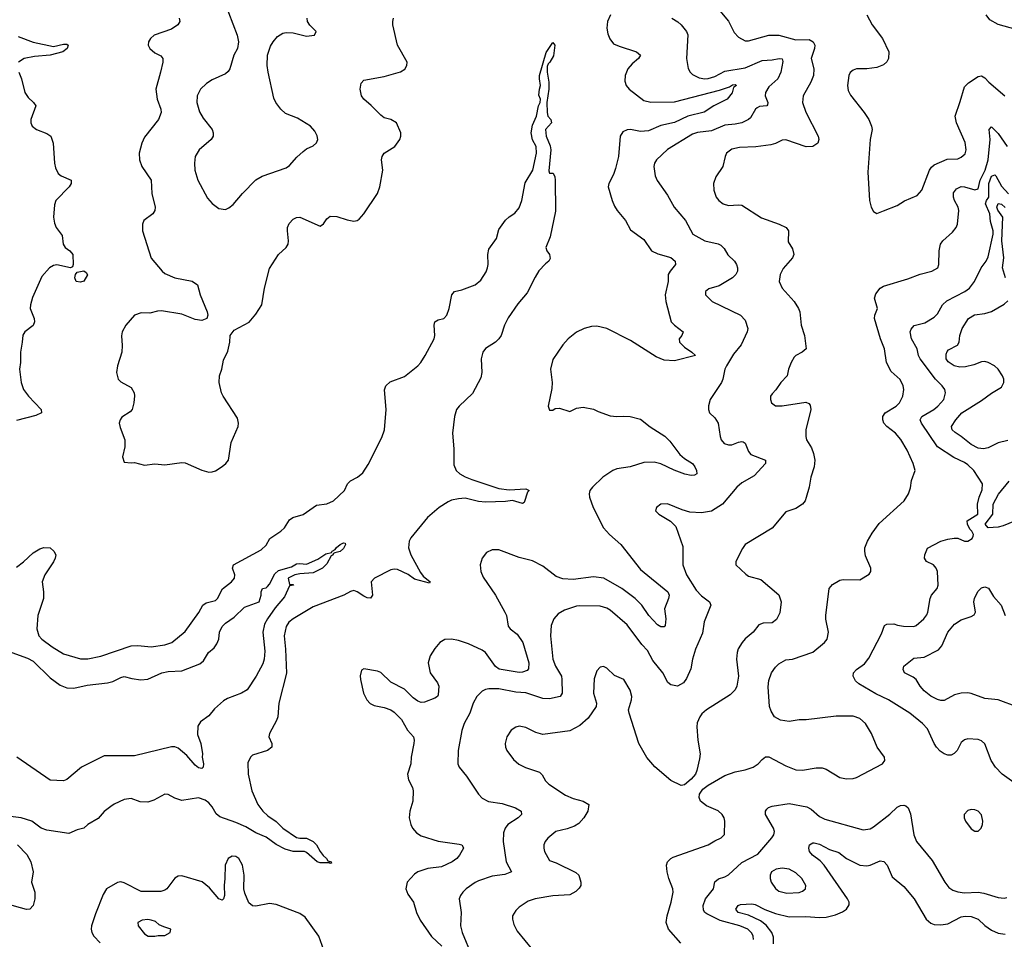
# Model space of a CAD drawing. Header units: inches. Extents: x 1173000 to 1307049, y 522583 to 678455.
# Tile 392 of 617: x 1273010 to 1278846, y 581490 to 586941. Entities that reach past the tile are written whole.
import ezdxf

# ---------------------------------------------------------------- set-up
doc = ezdxf.new("R2010")
doc.units = ezdxf.units.IN
doc.header["$MEASUREMENT"] = 0
doc.layers.add('B2578', color=7, linetype='Continuous')

msp = doc.modelspace()

# ---------------------------------------------------------------- linework, layer by layer
at = {"layer": 'B2578', "color": 5}
for points, elevation in [([(1274221.6, 587050), (1274299.1, 586850), (1274306.8, 586810), (1274301, 586770), (1274278.8, 586730), (1274255.5, 586650), (1274245.5, 586634.5), (1274230, 586619.5), (1274150, 586585.1), (1274117.8, 586562.2), (1274082.3, 586530), (1274061.2, 586490), (1274059.7, 586450), (1274075.6, 586395.6), (1274098.2, 586358.2), (1274150.3, 586290), (1274157, 586270), (1274155.8, 586250), (1274143.8, 586230), (1274073.4, 586170), (1274050.5, 586130), (1274046.4, 586090), (1274048.4, 586050), (1274066.4, 585990), (1274123.9, 585883.9), (1274150, 585850.8), (1274190, 585821), (1274230, 585816), (1274250, 585826), (1274274.9, 585845.1), (1274329.8, 585910.2), (1274410, 585992.2), (1274447.3, 586012.7), (1274590, 586062), (1274610, 586076.3), (1274653.4, 586126.6), (1274690, 586160.5), (1274710, 586175.5), (1274750, 586193.4), (1274769.6, 586210.4), (1274777, 586230), (1274773.4, 586253.4), (1274760.1, 586280.1), (1274733.2, 586310), (1274656.6, 586356.6), (1274584.7, 586384.7), (1274557, 586410), (1274527.3, 586450), (1274515.8, 586475.8), (1274482.7, 586630), (1274476, 586670), (1274479.3, 586730), (1274496.3, 586783.7), (1274511.8, 586810), (1274538.6, 586841.4), (1274570, 586861.6), (1274590, 586865.5), (1274630, 586864), (1274710, 586844), (1274758, 586850), (1274768, 586870), (1274729.1, 586909.1), (1274715.3, 586930), (1274714, 586950)], 840), ([(1277129.4, 587029.4), (1277211.3, 586931.3), (1277244.2, 586864.2), (1277270, 586836.4), (1277310, 586815.3), (1277330, 586815.6), (1277450, 586848.6), (1277510, 586849.4), (1277610, 586822.5), (1277690, 586823.6), (1277712, 586810), (1277722.8, 586790), (1277720.7, 586770), (1277700.2, 586710), (1277715.9, 586650), (1277715.4, 586610), (1277699.8, 586570), (1277654.3, 586490), (1277649.3, 586450), (1277670, 586393.7), (1277743.1, 586250), (1277746.4, 586230), (1277740.5, 586210), (1277711.2, 586188.8), (1277671.7, 586188.3), (1277550, 586229.7), (1277530, 586226.6), (1277490, 586206.3), (1277461.3, 586198.7), (1277372.1, 586187.9), (1277275.9, 586184.1), (1277230, 586174.2), (1277198.9, 586150), (1277190.3, 586130), (1277178.3, 586070), (1277135.3, 586010), (1277121.3, 585970), (1277124.9, 585930), (1277137.1, 585890), (1277152.7, 585870), (1277179.1, 585850), (1277210, 585840.2), (1277270, 585844.4), (1277290, 585841.7), (1277406, 585766), (1277510.3, 585730), (1277552.2, 585710), (1277565.8, 585690), (1277564.9, 585624.9), (1277590, 585582.8), (1277598.7, 585550), (1277590, 585529.5), (1277534.1, 585465.9), (1277517.6, 585430), (1277512.2, 585390), (1277528.5, 585350), (1277599.5, 585270), (1277626, 585230), (1277632.8, 585210), (1277641.7, 585130), (1277662, 585070), (1277671, 584990), (1277646.8, 584970), (1277610, 584951.2), (1277600.2, 584939.8), (1277581.7, 584910), (1277565.7, 584870), (1277559.1, 584830), (1277520.7, 584790), (1277492.3, 584747.7), (1277470, 584724), (1277460.7, 584710), (1277459.1, 584690), (1277464.9, 584670), (1277490, 584653), (1277530, 584652.7), (1277670, 584674.9), (1277686.4, 584666.4), (1277695.3, 584655.3), (1277699.5, 584630), (1277668.9, 584510), (1277668.8, 584470), (1277673.1, 584450), (1277703.1, 584403.1), (1277715.5, 584370), (1277722.6, 584330), (1277719.6, 584290), (1277698, 584230), (1277688.7, 584170), (1277671.5, 584108.5), (1277664.9, 584090), (1277650.4, 584070), (1277610, 584042.9), (1277550, 584023.7), (1277470, 583928), (1277310.6, 583830), (1277293.5, 583806.5), (1277254.8, 583730), (1277254.8, 583710), (1277313.9, 583653.9), (1277330, 583643.1), (1277403, 583623), (1277510, 583532), (1277522.6, 583490), (1277514.4, 583425.6), (1277494.8, 583385.2), (1277470, 583366), (1277416.1, 583363.9), (1277390, 583353.6), (1277357.1, 583310), (1277310, 583271.5), (1277292.2, 583250), (1277268.2, 583211.8), (1277261.7, 583190), (1277258.9, 583150), (1277270.3, 583049.7), (1277260.3, 582990), (1277250.3, 582970), (1277220.7, 582939.3), (1277080.4, 582850), (1277053.2, 582826.8), (1277041.1, 582810), (1277026.2, 582773.8), (1277023.2, 582750), (1277028.9, 582670), (1277042.6, 582590), (1277039.9, 582560.1), (1277023.8, 582490), (1277014.9, 582470), (1276990, 582439.3), (1276950, 582406), (1276930, 582402.7), (1276870, 582432.3), (1276773.5, 582513.5), (1276727.3, 582567.3), (1276679.2, 582650), (1276623, 582830), (1276618, 582850), (1276635.8, 582910), (1276637.4, 582930), (1276627.2, 582967.2), (1276589.8, 583029.8), (1276534.8, 583054.8), (1276490, 583098.4), (1276470, 583107.3), (1276450, 583103.7), (1276430, 583080.9), (1276413.8, 583033.8), (1276410.3, 582950), (1276428.8, 582890), (1276427.2, 582870), (1276378.6, 582801.4), (1276330, 582756.9), (1276270, 582726.9), (1276110, 582704.7), (1276070, 582716.3), (1276010, 582745.4), (1275970, 582753.5), (1275950, 582748.2), (1275922.4, 582730), (1275896.9, 582690), (1275887, 582650), (1275888.5, 582630), (1275896.5, 582610), (1275936.5, 582556.5), (1275968.3, 582528.3), (1276007.8, 582507.8), (1276090, 582480.5), (1276106.1, 582466.1), (1276127, 582430), (1276146.7, 582410), (1276244.9, 582344.9), (1276290, 582324.7), (1276349.2, 582309.2), (1276383, 582290), (1276377.6, 582250), (1276354, 582210), (1276323.8, 582176.2), (1276299.1, 582160.9), (1276255.3, 582144.7), (1276187.7, 582130), (1276140.5, 582090), (1276124.9, 582070), (1276116.3, 582050), (1276115.5, 582030), (1276121.3, 582010), (1276150, 581958), (1276190, 581944.4), (1276307, 581887), (1276323.7, 581870), (1276336, 581830), (1276334.9, 581810), (1276326.2, 581793.8), (1276305.8, 581774.2), (1276270, 581755), (1276170, 581747.7), (1276066, 581730), (1276024.5, 581715.5), (1275970, 581680.7), (1275950, 581662), (1275930.4, 581630), (1275930.4, 581610), (1275939, 581579), (1275959.2, 581539.2), (1276048.3, 581428.3)], 860), ([(1276510.9, 586970), (1276494.2, 586930), (1276490.5, 586890), (1276496.2, 586856.3), (1276507.2, 586827.2), (1276530, 586798.5), (1276563.3, 586783.3), (1276666.4, 586750), (1276688.9, 586730), (1276676.9, 586710), (1276639.8, 586680.2), (1276614.8, 586650), (1276599.3, 586610), (1276596.2, 586576.2), (1276604.9, 586550), (1276622.6, 586530), (1276710, 586462.9), (1276750, 586453.1), (1276890, 586454.3), (1277157.4, 586522.6), (1277216.6, 586543.4), (1277234.5, 586554.5), (1277250, 586557), (1277258.4, 586550), (1277241.5, 586538.5), (1277231.9, 586508.1), (1277202.2, 586470), (1277123.1, 586430), (1277067, 586393), (1276970, 586368.5), (1276890, 586332.4), (1276810, 586312.9), (1276737.2, 586282.8), (1276690, 586278.7), (1276630, 586291.1), (1276610, 586288.4), (1276584.6, 586275.4), (1276568.3, 586250), (1276559.3, 586130), (1276541.2, 586058.8), (1276530, 586023.7), (1276502.3, 585970), (1276498.5, 585950), (1276520.8, 585870), (1276535.9, 585835.9), (1276550.2, 585810.2), (1276600.3, 585750), (1276630, 585696.4), (1276710, 585638), (1276754.9, 585570), (1276792.5, 585552.5), (1276870, 585532), (1276894, 585510), (1276896.9, 585490), (1276864.7, 585450), (1276854.2, 585430), (1276854.3, 585390), (1276834.7, 585310), (1276839.7, 585270), (1276871.3, 585150), (1276890.1, 585130.1), (1276942.4, 585090), (1276934.4, 585070), (1276918.9, 585050), (1276919.6, 585030), (1276950, 585000.3), (1276994, 584970), (1277014.8, 584950), (1276890, 584919.8), (1276830, 584922.3), (1276783.1, 584943.1), (1276630, 585040.3), (1276490, 585109.8), (1276430, 585124.2), (1276398, 585122), (1276354.8, 585110), (1276310, 585088), (1276261.3, 585050), (1276230, 585014), (1276170, 584926.6), (1276155.3, 584870), (1276166, 584790), (1276164.8, 584755.2), (1276142, 584650), (1276150, 584626), (1276170, 584626.8), (1276184.2, 584635.8), (1276210, 584638.4), (1276270, 584619.1), (1276310, 584639.1), (1276350, 584644.9), (1276410, 584633), (1276438.4, 584618.4), (1276510, 584593.7), (1276550, 584588.9), (1276590, 584591.8), (1276628.7, 584588.7), (1276690, 584573.4), (1276747.5, 584527.5), (1276833.4, 584473.4), (1276862.7, 584442.7), (1276923.3, 584363.3), (1276950, 584339.7), (1276997, 584310), (1277011.7, 584290), (1277021.3, 584270), (1277023, 584250), (1277010, 584240.5), (1276990, 584239.3), (1276952.6, 584247.4), (1276889.3, 584270.7), (1276810, 584309.3), (1276770, 584317.7), (1276710, 584316.3), (1276628.7, 584291.3), (1276550, 584278.6), (1276526, 584270), (1276466.3, 584230), (1276405.3, 584170), (1276389, 584150), (1276384.4, 584130), (1276386.2, 584110), (1276407.9, 584050), (1276470, 583929.1), (1276506, 583890), (1276573.4, 583830), (1276690, 583682.6), (1276852.2, 583550), (1276859.5, 583530), (1276855.8, 583510), (1276831.6, 583450), (1276838.8, 583390), (1276836.1, 583350), (1276830, 583342.6), (1276810, 583341.6), (1276790, 583353.5), (1276738.3, 583410), (1276698.1, 583470), (1276657.8, 583510), (1276578.3, 583570), (1276471.9, 583630), (1276410, 583638.5), (1276290, 583622.3), (1276230, 583626.2), (1276190, 583641.3), (1276110, 583702.5), (1276050, 583734.2), (1275970, 583753.2), (1275850, 583798.9), (1275810, 583798.8), (1275777.2, 583782.8), (1275750.2, 583749.8), (1275739.1, 583710), (1275742.8, 583670), (1275756.8, 583636.8), (1275829.5, 583529.5), (1275886, 583430), (1275894.2, 583410), (1275905.8, 583345.8), (1275917.8, 583330), (1275958.9, 583298.9), (1275992.7, 583250), (1276027.3, 583130), (1276025.8, 583094.2), (1276016.7, 583083.3), (1275990, 583073.3), (1275970, 583071.7), (1275851.7, 583091.7), (1275830, 583107.3), (1275770, 583189.8), (1275750, 583203.9), (1275670, 583241), (1275610, 583262.2), (1275570, 583269.8), (1275530, 583266.9), (1275499.3, 583250), (1275470, 583214), (1275443.5, 583170), (1275431.3, 583130), (1275443.6, 583070), (1275486.3, 583010), (1275494.3, 582990), (1275490, 582939), (1275485.5, 582930), (1275470, 582918.7), (1275410, 582895.4), (1275390, 582894.7), (1275370, 582901.5), (1275341, 582921), (1275290, 582973.3), (1275210, 583015.3), (1275150, 583071.1), (1275130, 583079.7), (1275050, 583093.2), (1275035.3, 583084.7), (1275028.2, 583051.8), (1275030.6, 583029.4), (1275047.2, 582950), (1275066.4, 582910), (1275087.9, 582887.9), (1275110, 582877.1), (1275170, 582864.4), (1275210, 582850.4), (1275230, 582837.1), (1275272.8, 582792.8), (1275308.4, 582730), (1275343.8, 582690), (1275348.4, 582670), (1275346.7, 582650), (1275330.4, 582570), (1275327.8, 582530), (1275308.7, 582470), (1275314.7, 582434.7), (1275338, 582390), (1275342, 582370), (1275340.5, 582310), (1275322.4, 582250), (1275318.7, 582210), (1275327.6, 582170), (1275337.3, 582150), (1275361.2, 582121.2), (1275390, 582103.2), (1275490, 582071.8), (1275614.5, 582054.5), (1275630.6, 582050), (1275637.4, 582037.4), (1275639.5, 582030), (1275616.5, 581990), (1275601.1, 581970), (1275572.2, 581950), (1275510, 581920.7), (1275429.7, 581909.7), (1275370.4, 581890), (1275350, 581877.2), (1275307.1, 581830), (1275298.6, 581790), (1275310, 581758.4), (1275344.7, 581710), (1275361, 581650), (1275383.9, 581603.9), (1275450, 581508), (1275511.4, 581450)], 820), ([(1278030, 586970.4), (1278062.4, 586910), (1278122.8, 586830), (1278160.9, 586750), (1278159, 586710), (1278150, 586692), (1278130, 586673.6), (1278090, 586658), (1278030, 586649.6), (1277970.5, 586649.5), (1277950, 586642.7), (1277932.7, 586627.3), (1277924, 586610), (1277915.8, 586550), (1277921.2, 586521.2), (1277933.9, 586493.9), (1278015.8, 586390), (1278042, 586350), (1278059.5, 586310), (1278061.7, 586290), (1278050.3, 586230), (1278037.6, 586037.6), (1278047.3, 585870), (1278057.3, 585830), (1278070, 585804.7), (1278090, 585791.3), (1278130, 585807.7), (1278210, 585839.1), (1278253.4, 585866.6), (1278330, 585899.1), (1278356.3, 585930), (1278402.7, 586050), (1278413.2, 586066.8), (1278430, 586080.3), (1278506.3, 586113.7), (1278570, 586116.5), (1278590, 586125.3), (1278613.5, 586146.5), (1278619.7, 586170), (1278613.1, 586213.1), (1278562.9, 586330), (1278554.5, 586370), (1278584.9, 586455.1), (1278610, 586543.8), (1278634.1, 586565.9), (1278690, 586604), (1278710, 586607.8), (1278730, 586597.3), (1278754.9, 586570), (1278848.8, 586488.8)], 880), ([(1278916.9, 586883.1), (1278810, 586912.1), (1278759.6, 586939.6), (1278738.2, 586970)], 880), ([(1273954.7, 586950), (1273959.6, 586930), (1273946.5, 586910), (1273910, 586885), (1273807.4, 586850), (1273784.6, 586830), (1273773.1, 586810), (1273771.8, 586790), (1273781.1, 586770), (1273810, 586743.6), (1273846, 586726), (1273858.4, 586710), (1273858, 586690), (1273844.6, 586630), (1273816.9, 586530), (1273824.6, 586470), (1273847.2, 586410), (1273848.8, 586390), (1273832.2, 586350), (1273750, 586243.7), (1273734.6, 586210), (1273718.9, 586150), (1273720.3, 586110), (1273734.3, 586070), (1273789, 585989), (1273793.8, 585910), (1273812.2, 585830), (1273810.2, 585810), (1273799.5, 585790), (1273746.4, 585750), (1273738.7, 585730), (1273738, 585690), (1273790, 585526.8), (1273854.3, 585450), (1273870, 585436.1), (1273930, 585411.5), (1274032.1, 585392.1), (1274063.8, 585370), (1274080.3, 585310), (1274121.3, 585210), (1274125.5, 585190), (1274118.8, 585170), (1274090, 585158.4), (1274050, 585163.5), (1273970, 585195), (1273850, 585214.8), (1273826.5, 585213.5), (1273781.7, 585201.7), (1273730, 585202.9), (1273690, 585189.5), (1273638.4, 585130), (1273617, 585090), (1273613.3, 585066.7), (1273618, 585010), (1273615.5, 584970), (1273589.1, 584890), (1273584.2, 584850), (1273593.4, 584810), (1273610, 584795.5), (1273670, 584761.3), (1273688.9, 584730), (1273691.3, 584711.3), (1273687.1, 584670), (1273675.6, 584630), (1273664.1, 584615.9), (1273615.6, 584584.4), (1273604.4, 584570), (1273600.4, 584550), (1273604.8, 584524.8), (1273633.7, 584450), (1273634, 584410), (1273619.1, 584350), (1273630, 584318), (1273670, 584314), (1273690, 584317.3), (1273750, 584301.6), (1273810, 584308.4), (1273870, 584302), (1273970, 584315.8), (1273990, 584314), (1274090.3, 584270.3), (1274130, 584259.5), (1274150, 584260.3), (1274170, 584266.7), (1274210, 584292.4), (1274232.3, 584310), (1274247.3, 584330), (1274264.1, 584435.9), (1274304.7, 584530), (1274306.3, 584550), (1274300.1, 584580.1), (1274216.3, 584710), (1274206.3, 584730), (1274191.8, 584790), (1274194.5, 584830), (1274207.3, 584870), (1274216.9, 584923.1), (1274243.7, 584976.3), (1274254.5, 585030), (1274257.2, 585070), (1274280.2, 585099.8), (1274370, 585147.7), (1274410, 585196.4), (1274444.2, 585250), (1274461.3, 585350), (1274490, 585466.8), (1274543.7, 585550), (1274589.3, 585590), (1274602, 585610), (1274603.6, 585630), (1274596.3, 585690), (1274597.6, 585710), (1274606.3, 585733.7), (1274630, 585758), (1274650, 585768.2), (1274669.7, 585770.3), (1274790, 585717.3), (1274810, 585730.8), (1274830, 585761), (1274850, 585776.3), (1274890, 585774.9), (1274950, 585754.9), (1274990, 585747.3), (1275010, 585750.7), (1275021.2, 585758.8), (1275049.6, 585790.4), (1275130, 585911), (1275143.6, 585950), (1275161.6, 586050), (1275154.3, 586110), (1275157.4, 586130), (1275170, 586150.3), (1275233.3, 586190), (1275262, 586230), (1275269.3, 586250), (1275269.3, 586270), (1275242.7, 586330), (1275210, 586349.5), (1275170, 586358.3), (1275150, 586374.3), (1275093.2, 586433.2), (1275049.2, 586469.2), (1275035.6, 586490), (1275026.9, 586530), (1275034.5, 586565.5), (1275050, 586583.1), (1275170, 586604.2), (1275267.2, 586632.8), (1275291.7, 586648.3), (1275305.2, 586670), (1275306.6, 586690), (1275249.7, 586790), (1275222.4, 586910), (1275220.5, 586930), (1275226, 586950)], 820), ([(1276874.9, 586950), (1276910, 586928.7), (1276930.3, 586910), (1276961.1, 586870), (1276970, 586850.7), (1276961.1, 586710), (1276972.4, 586652.4), (1276983.1, 586630), (1276996.9, 586616.9), (1277036.9, 586596.9), (1277070, 586590.2), (1277090, 586591.8), (1277130, 586604.1), (1277190, 586635.7), (1277310, 586656), (1277410, 586699.3), (1277470, 586702.8), (1277511.2, 586711.2), (1277528.1, 586708.1), (1277533.5, 586693.5), (1277520.7, 586630), (1277502.8, 586590), (1277450, 586543.9), (1277430.1, 586510), (1277429.2, 586489.2), (1277444.7, 586450), (1277443.1, 586436.9), (1277437.3, 586430), (1277394.5, 586425.5), (1277380.9, 586419.1), (1277370.1, 586409.9), (1277340.6, 586359.4), (1277330.1, 586349.9), (1277290, 586330.6), (1277250, 586321.2), (1277190, 586315.5), (1277110, 586281.8), (1277028.1, 586271.9), (1276998, 586262), (1276850, 586171.6), (1276784.9, 586110), (1276772, 586090), (1276769.1, 586070), (1276775.6, 586015.6), (1276787.3, 585987.3), (1276850, 585900.5), (1276888.9, 585830), (1276955.6, 585750), (1277000.4, 585670), (1277070.6, 585630), (1277150, 585612.6), (1277164.8, 585604.8), (1277185.4, 585585.4), (1277207.6, 585547.6), (1277247.2, 585510), (1277257.8, 585490), (1277264, 585470), (1277264, 585450), (1277254.3, 585430), (1277233.7, 585410), (1277155.9, 585364.1), (1277094.2, 585345.8), (1277074, 585330), (1277074, 585310), (1277114.8, 585270), (1277282, 585190), (1277310, 585161), (1277325.5, 585110), (1277321.6, 585090), (1277285.7, 585014.3), (1277241.2, 584958.8), (1277198.2, 584890), (1277188.7, 584870), (1277176.8, 584810), (1277169, 584791), (1277102, 584690), (1277092.5, 584652.5), (1277092.7, 584630), (1277098, 584610), (1277130, 584582), (1277150.5, 584550), (1277161.1, 584470), (1277167.4, 584450), (1277184.9, 584430), (1277210, 584420.3), (1277230, 584421.5), (1277270, 584437.8), (1277290, 584440.9), (1277298, 584438), (1277310.2, 584430.2), (1277330, 584382.4), (1277343.6, 584363.6), (1277430.2, 584330.2), (1277430.5, 584310), (1277363.3, 584236.7), (1277290, 584196.5), (1277260.3, 584170), (1277176, 584070), (1277110, 584028.9), (1277050, 584018.8), (1276982.5, 584022.5), (1276935.6, 584035.6), (1276850, 584071.8), (1276810.7, 584069.3), (1276784.7, 584050), (1276778, 584030), (1276798, 584010), (1276867.9, 583967.9), (1276898, 583938), (1276939.4, 583819.4), (1276941.1, 583710), (1276962, 583650), (1277018.9, 583558.9), (1277050, 583526.4), (1277098.7, 583490), (1277107, 583470), (1277067.1, 583372.9), (1277056, 583304), (1277014.5, 583210), (1276997.1, 583150), (1276986.9, 583093.1), (1276962.8, 583037.2), (1276944.4, 583010), (1276909.1, 582990.9), (1276870, 582998.2), (1276852.3, 583012.3), (1276821.7, 583070), (1276762.9, 583142.9), (1276730, 583202), (1276697.3, 583237.3), (1276610, 583353.6), (1276510, 583441.3), (1276490, 583453.5), (1276450, 583464), (1276330, 583467.2), (1276310, 583464.7), (1276239.7, 583440.3), (1276200.6, 583419.4), (1276174.9, 583390), (1276159.6, 583350), (1276155.8, 583290), (1276169.2, 583150), (1276185.8, 583110), (1276221.1, 583050), (1276224.1, 583030), (1276225.2, 582950), (1276212.9, 582930), (1276150, 582915.8), (1276110, 582916.8), (1276010, 582951.2), (1275950, 582955.9), (1275850, 582974), (1275790, 582974.2), (1275770, 582971.1), (1275750, 582961.3), (1275720.3, 582930), (1275697, 582890), (1275678.5, 582830), (1275644.2, 582770), (1275630, 582729), (1275608, 582610), (1275606.3, 582530), (1275614.6, 582510), (1275658, 582458), (1275728.8, 582350), (1275750, 582327.2), (1275787.7, 582307.7), (1275870, 582295.6), (1275948, 582270), (1275981.6, 582250), (1275984.9, 582230), (1275963.7, 582210), (1275903.6, 582170), (1275887.2, 582150), (1275877.7, 582122.3), (1275876, 582070), (1275892.4, 581950), (1275925.5, 581890), (1275885.6, 581874.4), (1275810, 581865.3), (1275730, 581836.3), (1275710, 581827.6), (1275656.3, 581790), (1275635.5, 581770), (1275621.6, 581750), (1275614.9, 581730), (1275626.5, 581650), (1275622.4, 581570), (1275633.2, 581530), (1275690, 581392.7)], 840), ([(1272990, 583696.9), (1273033, 583727), (1273090, 583781.5), (1273130, 583805.4), (1273152.1, 583812.1), (1273190, 583810.3), (1273213, 583790), (1273223.1, 583770), (1273219.6, 583750), (1273210, 583727.8), (1273159.1, 583650), (1273144, 583610), (1273151.8, 583550), (1273151.8, 583510), (1273116.5, 583410), (1273112.4, 583330), (1273123.2, 583290), (1273140.3, 583270), (1273203.3, 583223.3), (1273270, 583182.8), (1273370, 583153.6), (1273413.6, 583153.6), (1273490, 583168.4), (1273670, 583230.2), (1273710, 583232.2), (1273790, 583224.4), (1273870, 583236), (1273912, 583250), (1273990, 583314.4), (1274072, 583428), (1274096.2, 583470), (1274115.1, 583484.9), (1274170, 583498.3), (1274182.6, 583510), (1274211.4, 583568.6), (1274265.1, 583610), (1274283.5, 583630), (1274284.8, 583650), (1274270.6, 583690), (1274277.1, 583710), (1274441.3, 583798.7), (1274470, 583826.4), (1274493.2, 583866.8), (1274558.5, 583910), (1274578.5, 583930), (1274610, 583977), (1274629.5, 583990), (1274690, 584008.8), (1274770, 584063.7), (1274830, 584072.4), (1274870, 584088.5), (1274934.5, 584150), (1274953.6, 584190), (1274970, 584208.2), (1275011.4, 584228.6), (1275044.4, 584255.6), (1275075.3, 584304.7), (1275156.2, 584463.8), (1275172.5, 584510), (1275182.1, 584630), (1275172.9, 584747.1), (1275179.6, 584770), (1275205.3, 584794.7), (1275290, 584826), (1275370, 584889.1), (1275387.2, 584910), (1275414, 584950), (1275465.7, 585050), (1275469.7, 585070), (1275466.6, 585130), (1275469.8, 585150.2), (1275490, 585161.7), (1275523.7, 585170), (1275541.7, 585190), (1275556, 585230), (1275571.5, 585310), (1275587, 585330), (1275630, 585339), (1275710, 585370.2), (1275743.1, 585396.9), (1275774.3, 585445.7), (1275783.2, 585470), (1275786.6, 585490), (1275783.9, 585550), (1275790, 585580.7), (1275835.1, 585644.9), (1275850, 585697.1), (1275890, 585752.2), (1275910, 585772.2), (1275945.5, 585794.5), (1275970, 585826.4), (1275985.5, 585870), (1276005.2, 585974.8), (1276051.6, 586048.4), (1276072.6, 586150), (1276070.6, 586190), (1276048.8, 586228.8), (1276041, 586270), (1276050, 586316.5), (1276072, 586370), (1276085.7, 586430), (1276095.1, 586450), (1276097.2, 586470), (1276087.2, 586492.8), (1276090.6, 586530), (1276097.6, 586550), (1276089.9, 586590), (1276090.8, 586610.8), (1276130, 586747), (1276170, 586806), (1276181.1, 586790), (1276174.1, 586725.9), (1276152.9, 586690), (1276141.4, 586678.6), (1276136.3, 586663.7), (1276135.3, 586630), (1276146.2, 586570), (1276145.8, 586530), (1276135, 586450), (1276136.1, 586390), (1276139.4, 586370), (1276157.6, 586350), (1276162.4, 586330), (1276125.4, 586290), (1276130, 586250.7), (1276153.5, 586193.5), (1276157.3, 586170), (1276145.3, 586045.3), (1276150, 586031.3), (1276170.9, 586030.9), (1276181, 586010), (1276182.8, 585990), (1276185.4, 585805.4), (1276153, 585653), (1276127.7, 585590), (1276134.4, 585570), (1276150.2, 585550.2), (1276154.3, 585525.7), (1276146.7, 585510), (1276125.4, 585494.6), (1276087.7, 585452.3), (1276064.3, 585415.7), (1276017.8, 585322.2), (1275962.8, 585257.2), (1275905.4, 585174.6), (1275883, 585130), (1275862.6, 585070), (1275850.2, 585050), (1275829.1, 585030), (1275770, 584992.4), (1275754.3, 584970), (1275745.4, 584930), (1275749.5, 584850.5), (1275742.6, 584817.4), (1275693.8, 584726.2), (1275613.9, 584650), (1275598.9, 584630), (1275586.1, 584590), (1275574.4, 584490), (1275582.8, 584397.2), (1275583.4, 584303.4), (1275596.9, 584270), (1275619.5, 584250), (1275650.8, 584230.8), (1275690, 584215), (1275850, 584161.4), (1275910, 584154.4), (1276010, 584161.3), (1276030.2, 584150), (1276018.9, 584141.1), (1276000, 584080), (1275990, 584073.1), (1275930, 584090.6), (1275890, 584084.9), (1275770, 584080.9), (1275730, 584084.7), (1275650, 584104.4), (1275610, 584101.2), (1275570, 584093.4), (1275550, 584083.9), (1275496.5, 584050), (1275426, 583990), (1275328.8, 583870), (1275319, 583850), (1275315.2, 583810), (1275328.5, 583770), (1275385.1, 583665.1), (1275401.9, 583641.9), (1275442.4, 583610), (1275438, 583602), (1275350, 583625.3), (1275312.3, 583652.3), (1275250, 583681.7), (1275230, 583685), (1275210, 583679.8), (1275113.1, 583630), (1275093.6, 583610), (1275101.6, 583530), (1275090, 583512.6), (1275070, 583514.8), (1275050, 583523.7), (1275009.2, 583550.8), (1274990, 583557), (1274970, 583552.4), (1274930.3, 583530), (1274750, 583461.1), (1274630.2, 583390), (1274605.2, 583370), (1274590, 583343.6), (1274577.9, 583290), (1274586.2, 583210), (1274592.2, 583067.8), (1274545.5, 582890), (1274540.8, 582810), (1274532.7, 582787.3), (1274490.6, 582710.6), (1274485.7, 582690), (1274504.4, 582650), (1274503.8, 582630), (1274479.1, 582610), (1274390, 582581.1), (1274377, 582570), (1274363, 582537), (1274363.2, 582470), (1274384.8, 582370), (1274421.6, 582290), (1274450, 582250.2), (1274481.4, 582221.4), (1274530, 582189.6), (1274569.8, 582149.8), (1274650, 582094.8), (1274670, 582090.1), (1274710.1, 582090.1), (1274750, 582071.1), (1274769.5, 582050), (1274790, 582010.3), (1274807.6, 581987.6), (1274828.8, 581970), (1274835.8, 581955.8), (1274855.5, 581950), (1274858, 581942), (1274850, 581939), (1274844.5, 581944.5), (1274790, 581943.2), (1274773, 581950), (1274710, 582005.6), (1274698, 582010), (1274630.1, 582009.9), (1274583.9, 582023.9), (1274530, 582052.9), (1274470, 582096.6), (1274410, 582121.2), (1274350, 582156.2), (1274290, 582183.6), (1274195.9, 582215.9), (1274174.5, 582234.5), (1274150, 582276.5), (1274130, 582299.8), (1274110, 582315.7), (1274070, 582328.2), (1273970, 582313), (1273930, 582326), (1273890, 582349.6), (1273870, 582351.3), (1273805.7, 582314.3), (1273770, 582303.1), (1273724.8, 582304.8), (1273670, 582324.7), (1273630, 582318.7), (1273570, 582291.6), (1273550, 582278), (1273511.3, 582248.7), (1273474.4, 582205.6), (1273413, 582170), (1273390, 582149.7), (1273350, 582138.5), (1273302, 582118), (1273170, 582136.9), (1273138, 582150), (1273082, 582190), (1273018, 582210), (1272939.6, 582220.4)], 780), ([(1273000.8, 586840.8), (1273090, 586807.7), (1273210, 586781.7), (1273270, 586795.7), (1273290, 586795.3), (1273297, 586790), (1273290.7, 586769.3), (1273265.5, 586750), (1273190, 586730.6), (1273096.9, 586723.1), (1273036.3, 586710), (1273003.1, 586690)], 780), ([(1273004.9, 586630), (1273020.9, 586590), (1273041.2, 586510), (1273060.3, 586480.3), (1273092.2, 586450), (1273105.7, 586430), (1273076.1, 586350), (1273076.5, 586330), (1273084.4, 586310), (1273110, 586290.4), (1273170, 586266.4), (1273194.9, 586250), (1273207.6, 586210), (1273215.6, 586090), (1273222.6, 586062.6), (1273238.7, 586030), (1273254.7, 586014.7), (1273314, 585990), (1273315.6, 585970), (1273302.8, 585950), (1273224.9, 585870), (1273215.6, 585844.4), (1273210.2, 585770), (1273215.5, 585735.5), (1273225.3, 585710), (1273261.8, 585661.8), (1273267.6, 585610), (1273280.2, 585590), (1273306.7, 585570), (1273324.2, 585550), (1273327.3, 585490), (1273323, 585477), (1273310.2, 585469.8), (1273230, 585488.2), (1273210, 585484.8), (1273185.7, 585470), (1273140.8, 585419.2), (1273085.5, 585294.5), (1273073.1, 585250), (1273072.9, 585230), (1273095.5, 585170), (1273096.9, 585150), (1273090, 585127.8), (1273040.4, 585090), (1273028.4, 585071.6), (1273025.5, 585030), (1273013.7, 584970), (1273014.9, 584910), (1273009, 584869), (1273018.2, 584790), (1273032.1, 584750), (1273061.8, 584710), (1273137.8, 584630), (1273139.5, 584610), (1273105.6, 584594.4), (1272990, 584565.1)], 780), ([(1276928.1, 581468.1), (1276854.7, 581550), (1276841.1, 581590), (1276846.9, 581630), (1276871.1, 581710), (1276883, 581770), (1276881.3, 581790), (1276856.9, 581850), (1276847.4, 581890), (1276843.5, 581930), (1276849.7, 581950), (1276869.6, 581970), (1276883.6, 581976.4), (1277089.8, 582050.2), (1277130, 582074.9), (1277168.4, 582091.6), (1277188, 582112), (1277189.7, 582190), (1277184.7, 582210), (1277173.1, 582230), (1277150, 582251.6), (1277081.1, 582281.1), (1277045.1, 582310), (1277038, 582330), (1277039.7, 582350), (1277059.2, 582380.8), (1277090, 582404.6), (1277190, 582461.7), (1277250, 582483.2), (1277310, 582494), (1277357, 582510), (1277387.6, 582530), (1277410, 582557.1), (1277430, 582572.4), (1277450, 582572.2), (1277550, 582519.1), (1277610, 582495.8), (1277650, 582492.6), (1277730, 582507.6), (1277766.6, 582506.6), (1277790, 582498), (1277870, 582450.4), (1277910, 582442), (1277950, 582444.2), (1277970, 582450.4), (1278124, 582530), (1278137.2, 582550), (1278135.1, 582570), (1278091.2, 582630), (1278058.9, 582710), (1278022, 582770), (1277990, 582798.3), (1277950, 582813.1), (1277850, 582813.5), (1277671.1, 582791.1), (1277630, 582791.1), (1277570, 582780.5), (1277519, 582790), (1277482.7, 582810), (1277463, 582843), (1277454, 582870), (1277446.5, 582986.5), (1277450, 583024.7), (1277466.6, 583070), (1277490, 583104), (1277510, 583124), (1277550, 583147.3), (1277590, 583151.3), (1277710, 583193), (1277779.3, 583250), (1277796, 583270), (1277803.7, 583310), (1277787.8, 583387.8), (1277787.6, 583410), (1277807.6, 583570), (1277827.5, 583592.5), (1277870, 583619.5), (1277890, 583623.7), (1277990, 583621.6), (1278045.1, 583654.9), (1278055.1, 583670), (1278055.1, 583690), (1278023.9, 583763.9), (1278018.3, 583790), (1278019.7, 583810), (1278034.5, 583850), (1278062.3, 583897.7), (1278104.8, 583955.2), (1278252.4, 584090), (1278277.7, 584130), (1278290, 584166), (1278295.8, 584210), (1278316.4, 584270), (1278306.2, 584310), (1278270, 584389.6), (1278232.7, 584452.7), (1278201.7, 584490), (1278149.8, 584530), (1278131.9, 584550), (1278125, 584570), (1278126.2, 584590), (1278138.7, 584610), (1278204, 584650), (1278225.4, 584670), (1278244.4, 584710), (1278249.7, 584750), (1278245.7, 584770), (1278227.9, 584807.9), (1278174.9, 584854.9), (1278146.6, 584910), (1278135.5, 584990), (1278111.1, 585050), (1278077.2, 585170), (1278077.7, 585190), (1278094, 585230), (1278076.4, 585290), (1278084, 585316), (1278109.7, 585350), (1278130, 585362.4), (1278274.7, 585405.3), (1278346.6, 585433.4), (1278416, 585450), (1278451.1, 585470), (1278457.7, 585490), (1278459.1, 585570), (1278466.9, 585610), (1278481.3, 585630), (1278538.8, 585681.2), (1278560.7, 585710), (1278567.8, 585730), (1278576.5, 585810), (1278571.6, 585830), (1278550.6, 585870), (1278544.7, 585890), (1278545.4, 585914.6), (1278561.4, 585938.6), (1278590, 585951.7), (1278610, 585950.8), (1278670, 585931.8), (1278690, 585939.2), (1278702.6, 585990), (1278731.5, 586050), (1278749.9, 586110), (1278762.4, 586230), (1278755.8, 586290), (1278770, 586306.7), (1278810, 586266.4), (1278862.7, 586190)], 860), ([(1278930, 582400.4), (1278833.3, 582470), (1278792.8, 582510), (1278768, 582550), (1278729.5, 582649.5), (1278710, 582666), (1278690, 582674), (1278630, 582679.6), (1278610, 582673.3), (1278590, 582657), (1278565.7, 582610), (1278549.2, 582590.8), (1278530, 582582.2), (1278510, 582582.4), (1278489.3, 582589.3), (1278465.7, 582605.7), (1278443.5, 582630), (1278429.6, 582650.4), (1278390, 582737), (1278361.6, 582770), (1278286, 582830), (1278159.7, 582910), (1278084.6, 582944.6), (1277984.1, 583004.1), (1277963.3, 583023.3), (1277949.6, 583050), (1277951.6, 583070), (1277969.6, 583090), (1278016.5, 583123.5), (1278042.8, 583157.2), (1278118.3, 583301.7), (1278135.3, 583350), (1278150, 583358.8), (1278190, 583360.7), (1278212, 583352), (1278247.2, 583347.2), (1278310, 583344.4), (1278324, 583350), (1278369.6, 583390.4), (1278386.3, 583413.7), (1278393.3, 583430), (1278405.4, 583510), (1278415.1, 583530), (1278448.2, 583570), (1278454.5, 583590), (1278449.7, 583670), (1278441.1, 583690), (1278425.1, 583710), (1278385.1, 583730), (1278372.6, 583750), (1278374, 583770), (1278390.9, 583809.1), (1278469.6, 583850), (1278510, 583861.5), (1278548.5, 583868.5), (1278570, 583867), (1278610, 583850.6), (1278630, 583850.6), (1278654.2, 583865.8), (1278660.7, 583879.3), (1278662.9, 583890), (1278654, 583910), (1278641.4, 583921.4), (1278627.4, 583950), (1278626.3, 583970), (1278688.7, 584010), (1278687.7, 584070), (1278696.5, 584110), (1278715.3, 584155.3), (1278716.4, 584190), (1278664.5, 584270), (1278630, 584302.2), (1278610, 584317), (1278546.3, 584346.3), (1278450, 584409.8), (1278354.6, 584550), (1278347.1, 584570), (1278356.9, 584590), (1278427.2, 584630), (1278452.4, 584650), (1278488, 584690), (1278497.4, 584730), (1278492.6, 584750), (1278478.3, 584770), (1278438.2, 584810), (1278347, 584930), (1278337, 584950), (1278328.3, 584990), (1278295.6, 585050), (1278287.7, 585090), (1278293.2, 585106.8), (1278311.8, 585128.2), (1278375.2, 585144.8), (1278430, 585178.3), (1278450, 585197.6), (1278479.2, 585250), (1278504.9, 585275.1), (1278611.6, 585330), (1278638.9, 585350), (1278668.4, 585390), (1278707.8, 585470), (1278738.7, 585510), (1278750, 585536), (1278779.3, 585670), (1278779.7, 585690), (1278764.8, 585744.8), (1278759.2, 585790), (1278734.1, 585850), (1278740.1, 585870), (1278754.3, 585890), (1278753.4, 585970), (1278770, 586012.9), (1278790, 586022.1), (1278796.4, 586016.4), (1278830, 585953.9), (1278869.7, 585909.7)], 840), ([(1278852.7, 585410), (1278835.4, 585470), (1278842.2, 585530), (1278830.9, 585630), (1278836.1, 585770), (1278807.1, 585812.9), (1278801.8, 585830), (1278810, 585850.6), (1278830, 585847.1), (1278850, 585826.9)], 820), ([(1278866.7, 584446.7), (1278810, 584432.2), (1278750, 584402.7), (1278721.9, 584398.1), (1278690, 584401.9), (1278650, 584423), (1278590.8, 584470.8), (1278553.6, 584493.6), (1278536.8, 584510), (1278532.7, 584530), (1278557.5, 584570), (1278594.4, 584610), (1278710, 584683.5), (1278770, 584728.3), (1278830, 584763.2), (1278842.3, 584790), (1278842.4, 584810), (1278835.6, 584830), (1278809.1, 584870), (1278788.1, 584890), (1278750, 584909.9), (1278730, 584914.2), (1278710, 584913), (1278664.8, 584895.2), (1278616.5, 584883.5), (1278581.8, 584881.8), (1278548.8, 584888.8), (1278512.3, 584912.3), (1278501.2, 584930), (1278501.5, 584958.5), (1278506.3, 584973.7), (1278515.8, 584984.2), (1278568.1, 585011.9), (1278578, 585030), (1278583, 585070), (1278595.3, 585110), (1278632.6, 585170), (1278669.2, 585190.8), (1278730, 585199.8), (1278770, 585211.1), (1278845, 585255), (1278865.8, 585274.2)], 820), ([(1278950, 583987.2), (1278839.3, 583940.7), (1278810, 583933), (1278750.2, 583930.2), (1278732.6, 583950), (1278777.9, 584010), (1278780.6, 584070), (1278811.2, 584128.7), (1278873.8, 584206.2)], 820), ([(1272962.8, 583190), (1273056.4, 583156.4), (1273090, 583139), (1273190, 583040.2), (1273250, 582997.1), (1273290, 582981), (1273330, 582978), (1273410, 582997.2), (1273530, 583010.2), (1273561.5, 583018.5), (1273610, 583043.1), (1273630, 583047.2), (1273675.3, 583035.3), (1273728.2, 583028.2), (1273770, 583032.1), (1273852.7, 583070), (1273890, 583078.4), (1273970, 583081.5), (1274076.9, 583123.1), (1274098.5, 583141.5), (1274129.4, 583190.6), (1274161.8, 583218.2), (1274179.2, 583240.8), (1274189.3, 583270), (1274195, 583310), (1274210, 583345.3), (1274230, 583364.4), (1274280.6, 583399.4), (1274341.7, 583458.3), (1274429.7, 583490.3), (1274440.5, 583530), (1274440.7, 583550), (1274449.5, 583570), (1274470, 583574), (1274478.2, 583581.8), (1274490, 583595.8), (1274522.8, 583657.2), (1274544.5, 583675.5), (1274621.5, 583698.5), (1274650, 583716), (1274670, 583718.5), (1274710, 583713.8), (1274777.2, 583742.8), (1274824.4, 583775.6), (1274857.5, 583782.5), (1274861.2, 583790), (1274879.5, 583800.5), (1274887, 583813), (1274910, 583830.4), (1274930, 583840.7), (1274939.1, 583839.1), (1274940.7, 583830), (1274930, 583806), (1274910, 583789.7), (1274878, 583782), (1274865.4, 583774.6), (1274867.3, 583770), (1274856.7, 583763.3), (1274830, 583715.8), (1274804.9, 583690), (1274750, 583663.1), (1274670, 583657.4), (1274641, 583650), (1274600.7, 583630), (1274610, 583594), (1274630, 583594), (1274632, 583590), (1274610, 583586), (1274580, 583520), (1274524.8, 583455.2), (1274478, 583390), (1274461.8, 583358.2), (1274451.7, 583310), (1274462, 583198), (1274458.3, 583150), (1274450, 583122.7), (1274411.5, 583050), (1274357.6, 582970), (1274324.9, 582950), (1274241.7, 582918.3), (1274216.9, 582903.1), (1274163.8, 582856.2), (1274130, 582815.1), (1274081, 582779), (1274065.9, 582754.1), (1274064.3, 582704.3), (1274084.4, 582650), (1274093.4, 582590), (1274090.7, 582570), (1274099.3, 582530), (1274098, 582510), (1274090, 582503.6), (1274070, 582506.9), (1274050, 582523.5), (1273999.6, 582579.6), (1273950, 582622.9), (1273930, 582631.4), (1273910, 582631.3), (1273690, 582577.4), (1273510, 582577.8), (1273375.5, 582510), (1273290, 582437), (1273270, 582429.6), (1273190, 582433), (1272992.8, 582570)], 760), ([(1278926, 582866), (1278810, 582909.8), (1278730, 582918.4), (1278650, 582948.2), (1278630, 582951.2), (1278590, 582949.8), (1278550, 582939.8), (1278490, 582905.7), (1278470, 582905.6), (1278450, 582911.7), (1278410, 582932.4), (1278370, 582962.2), (1278346.3, 582990), (1278323.1, 583030), (1278305, 583045), (1278254.2, 583070), (1278245.8, 583090), (1278250.8, 583110), (1278310, 583157.3), (1278370, 583161.9), (1278454.7, 583205.3), (1278475.5, 583230), (1278510.6, 583310), (1278550, 583358.2), (1278590, 583384.2), (1278650, 583402.8), (1278666.4, 583413.6), (1278674.7, 583430), (1278665.8, 583490), (1278668.6, 583510), (1278687.8, 583552.2), (1278710, 583573.6), (1278730, 583579.6), (1278751.4, 583571.4), (1278782.1, 583522.1), (1278826.3, 583470), (1278850, 583409.1)], 820), ([(1277359.8, 581490), (1277357.8, 581510), (1277350, 581526.3), (1277326.2, 581550), (1277278.3, 581570), (1277161.5, 581601.5), (1277081.7, 581641.7), (1277069.8, 581650), (1277063.1, 581663.1), (1277061.1, 581690), (1277074.7, 581730), (1277122.6, 581790), (1277130, 581830.3), (1277151.7, 581848.3), (1277190, 581861.1), (1277210, 581872.9), (1277290, 581946.2), (1277385, 581995), (1277468.7, 582091.3), (1277478.9, 582110), (1277482.7, 582130), (1277477.4, 582150), (1277430.9, 582230), (1277429.7, 582250), (1277437.6, 582262.4), (1277447.9, 582272.1), (1277470, 582280.2), (1277570, 582295.6), (1277675.8, 582275.8), (1277701.1, 582261.1), (1277750, 582217.4), (1277782.2, 582202.2), (1278010, 582139.6), (1278050, 582144.6), (1278070, 582157), (1278167, 582233), (1278210, 582274.6), (1278230, 582283.6), (1278250, 582285.7), (1278262, 582282), (1278276.5, 582270), (1278290, 582234.8), (1278309.4, 582109.4), (1278324.6, 582070), (1278417.4, 581957.4), (1278492.4, 581830), (1278517.5, 581797.5), (1278541.1, 581781.1), (1278570, 581771), (1278610, 581766.8), (1278690, 581770.2), (1278724.2, 581764.2), (1278810, 581737.8), (1278844.8, 581735.2), (1278861.3, 581738.7)], 840), ([(1272996, 582050), (1273052.4, 581992.4), (1273075.5, 581950), (1273089.2, 581890), (1273080.7, 581830), (1273100.2, 581770), (1273100.2, 581730), (1273090.2, 581690), (1273070, 581669.7), (1273050, 581667.8), (1272930, 581700.4)], 780), ([(1277477.1, 581462.9), (1277477, 581503), (1277468.6, 581530), (1277434.3, 581574.3), (1277400.9, 581600.9), (1277330, 581634.4), (1277269.2, 581649.2), (1277255.3, 581670), (1277268.8, 581691.2), (1277282.5, 581697.5), (1277350, 581700.6), (1277370, 581696.3), (1277426.9, 581666.9), (1277490, 581642.5), (1277570, 581623.7), (1277670, 581624.7), (1277750, 581619.6), (1277790, 581621.9), (1277844.3, 581635.7), (1277887.1, 581652.9), (1277910, 581668.3), (1277925.8, 581694.2), (1277926.8, 581710), (1277916.4, 581730), (1277777.7, 581930), (1277754.8, 581954.8), (1277709, 581989), (1277691.2, 582010), (1277686.4, 582030), (1277691.6, 582050), (1277710, 582061.5), (1277718.7, 582061.3), (1277750, 582053.8), (1277810, 582022.6), (1277864.1, 582004.1), (1277910.3, 581970), (1277990, 581930.2), (1278030, 581926.7), (1278050, 581930.2), (1278110, 581955.2), (1278130.8, 581950.8), (1278151.3, 581930), (1278181.3, 581861.3), (1278250, 581802.6), (1278311.5, 581730), (1278382.6, 581610), (1278410, 581585.7), (1278430, 581578.9), (1278470, 581576.9), (1278510, 581582.8), (1278590, 581622.7), (1278612.7, 581627.3), (1278650, 581626.3), (1278690.1, 581610.1), (1278730, 581572.9), (1278770, 581545.3), (1278810, 581526.5), (1278850, 581521.5)], 820), ([(1274831.6, 581370), (1274783.5, 581510), (1274702.6, 581622.6), (1274670, 581642.6), (1274530, 581697.6), (1274490, 581702.8), (1274410, 581686.5), (1274389.3, 581689.3), (1274367.5, 581707.5), (1274344.2, 581764.2), (1274339.1, 581790), (1274339.4, 581870), (1274329.7, 581930.3), (1274309.6, 581970), (1274290, 581982), (1274270, 581983.5), (1274246.3, 581970), (1274227.7, 581930), (1274226.4, 581850), (1274221.2, 581810), (1274223.7, 581750), (1274218, 581730), (1274210, 581722.9), (1274190, 581729.6), (1274135.4, 581795.4), (1274091, 581831), (1273970, 581866.6), (1273950, 581864.7), (1273930, 581853.3), (1273881.3, 581790), (1273870, 581781.1), (1273845.5, 581774.5), (1273730, 581774.1), (1273630, 581825.7), (1273610, 581831.5), (1273590, 581827.8), (1273523.8, 581790), (1273504.1, 581755.9), (1273458.8, 581641.2), (1273435.9, 581570), (1273433.4, 581550), (1273437.3, 581530), (1273449.3, 581509.3), (1273487.4, 581470)], 820)]:
    msp.add_lwpolyline(points, dxfattribs=dict(at, elevation=elevation))
for points, elevation in [([(1273370, 585385.8), (1273343.9, 585390), (1273335.8, 585410), (1273340.2, 585430), (1273350, 585445.3), (1273390, 585452.3), (1273403.1, 585443.1), (1273411.6, 585428.4), (1273389.2, 585390.8)], 780), ([(1278650, 582259.3), (1278630, 582253.2), (1278607.3, 582230), (1278607.3, 582210), (1278614.8, 582190), (1278650, 582146), (1278670, 582131), (1278690, 582131.3), (1278708.7, 582150), (1278717.2, 582170), (1278719.3, 582190), (1278710, 582228), (1278690, 582249), (1278670, 582257.2)], 860), ([(1277530, 581911.8), (1277493.7, 581906.3), (1277466.4, 581890), (1277458, 581870), (1277457.4, 581850), (1277463.1, 581830), (1277490, 581792.4), (1277510, 581776), (1277555.8, 581764.2), (1277630, 581767.2), (1277650, 581775.5), (1277666.6, 581790), (1277669.5, 581810), (1277644.7, 581850), (1277610, 581884.7), (1277570, 581905.8)], 840), ([(1273770, 581607.4), (1273735.3, 581604.7), (1273710.7, 581590), (1273713, 581570), (1273750, 581523), (1273772, 581510), (1273810, 581508.2), (1273830, 581513.4), (1273870, 581513), (1273902.7, 581530), (1273906, 581550), (1273864.2, 581564.2), (1273837, 581577), (1273815.6, 581595.6), (1273790, 581603.8)], 840)]:
    msp.add_lwpolyline(points, close=True, dxfattribs=dict(at, elevation=elevation))

doc.saveas('drawing.dxf')
